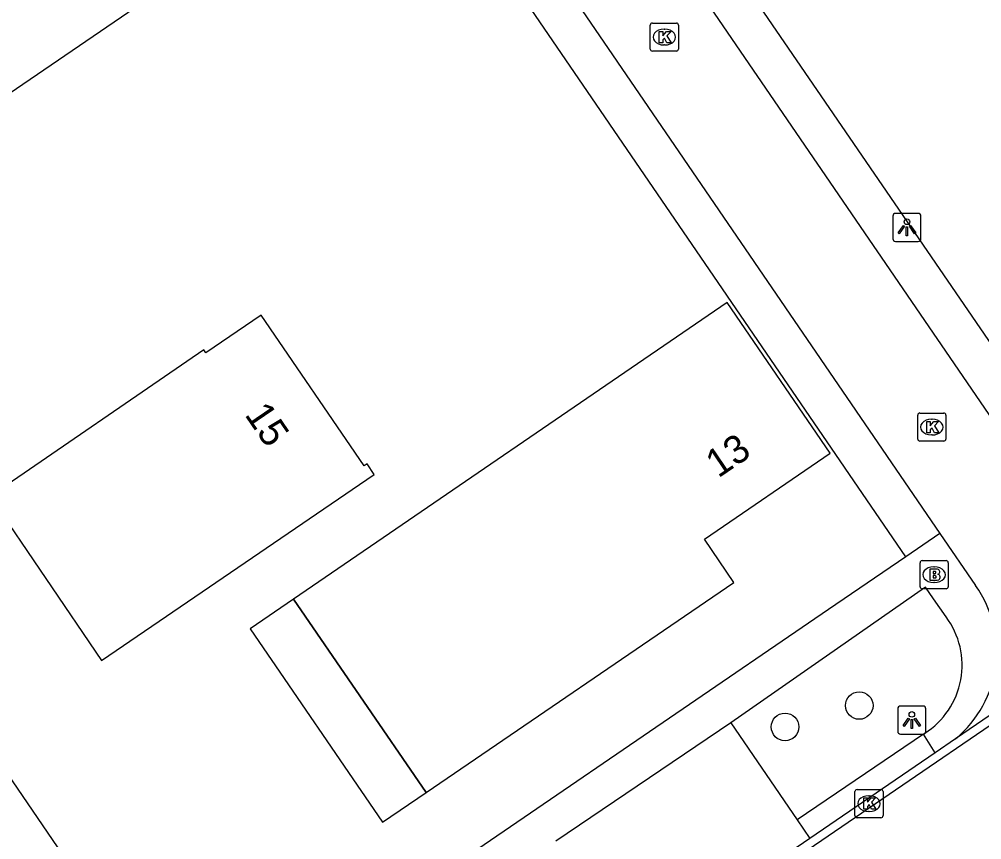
# Model space of a CAD drawing. Extents: x 155275 to 156263, y 382654 to 383635.
# Drawn here: x 155648.73 to 155682.95, y 383328.85 to 383358.02 of the extents above; entities that cross this region are included whole.
import ezdxf

# ---------------------------------------------------------------- set-up
doc = ezdxf.new("R2010")
doc.units = 0
for name, color, linetype in [('IMGEO_Boom', 7, 'Continuous'), ('IMGEO_Brandkraan', 7, 'Continuous'), ('IMGEO_Kolk', 7, 'Continuous'), ('IMGEO_Lichtpunt', 7, 'Continuous'), ('IMGEO_Pand', 7, 'Continuous'), ('IMGEO_Pand_nummerreeks', 7, 'Continuous'), ('IMGEO_Pand_overbouw', 7, 'Continuous'), ('IMGEO_Parkeervlak_open', 7, 'Continuous'), ('IMGEO_Rijbaan_lokaal_gesloten', 7, 'Continuous'), ('IMGEO_Rijbaan_lokaal_open', 7, 'Continuous'), ('IMGEO_Voetpad_open', 7, 'Continuous')]:
    doc.layers.add(name, color=color, linetype=linetype)

msp = doc.modelspace()

# ---------------------------------------------------------------- linework, layer by layer
at = {"layer": 'IMGEO_Boom'}
for centre in [(155678.591, 383333.617), (155675.951, 383332.856)]:
    msp.add_circle(centre, 0.489, dxfattribs=at)
at = {"layer": 'IMGEO_Brandkraan'}
for p, q in [((155680.751, 383337.845), (155680.751, 383338.697)), ((155680.826, 383338.771), (155681.678, 383338.771)), ((155681.752, 383338.697), (155681.752, 383337.845)), ((155681.239, 383338.551), (155681.264, 383338.551)), ((155681.262, 383337.991), (155681.237, 383337.991)), ((155681.678, 383337.771), (155680.826, 383337.771))]:
    msp.add_line(p, q, dxfattribs=at)
for points in [[(155680.751, 383337.845), (155680.751, 383338.697)], [(155680.826, 383338.771), (155681.678, 383338.771)], [(155681.752, 383338.697), (155681.752, 383337.845)], [(155681.099, 383338.471), (155681.099, 383338.071), (155681.312, 383338.071)], [(155681.33, 383338.471), (155681.099, 383338.471)], [(155681.278, 383338.39), (155681.224, 383338.39), (155681.224, 383338.314)], [(155681.224, 383338.314), (155681.277, 383338.314)], [(155681.286, 383338.238), (155681.224, 383338.238), (155681.224, 383338.157)], [(155681.224, 383338.157), (155681.286, 383338.157)], [(155681.678, 383337.771), (155680.826, 383337.771)]]:
    msp.add_lwpolyline(points, dxfattribs=at)
for centre, radius, start, end in [((155680.828, 383338.695), 0.0765, 91.552, 178.448), ((155680.828, 383338.695), 0.0765, 91.552, 178.448), ((155681.676, 383338.695), 0.0765, 1.552, 88.448), ((155681.676, 383338.695), 0.0765, 1.552, 88.448), ((155681.279, 383338.352), 0.0379, 267.8285, 90.9355), ((155681.334, 383338.326), 0.145, 59.4692, 91.5367), ((155681.359, 383338.373), 0.0922, 285.5137, 58.1501), ((155681.364, 383338.181), 0.105, 301.3115, 78.989), ((155681.287, 383338.197), 0.0404, 269.8759, 90.5077), ((155681.318, 383338.322), 0.251, 268.6676, 293.5347), ((155680.828, 383337.847), 0.0765, 181.552, 268.448), ((155680.828, 383337.847), 0.0765, 181.552, 268.448), ((155681.676, 383337.847), 0.0765, 271.552, 358.448), ((155681.676, 383337.847), 0.0765, 271.552, 358.448)]:
    msp.add_arc(centre, radius, start, end, dxfattribs=at)
for centre, major_axis, ratio, start_param, end_param in [((155681.238, 383338.271), (-0.387, 0.002), 0.722429, 4.712389, 7.853982), ((155681.263, 383338.271), (-0.39, 0.002), 0.717154, 1.570796, 4.712389)]:
    msp.add_ellipse(centre, major_axis=major_axis, ratio=ratio, start_param=start_param, end_param=end_param, dxfattribs=at)
at = {"layer": 'IMGEO_Kolk'}
for p, q in [((155671.161, 383356.963), (155671.161, 383357.815)), ((155671.236, 383357.889), (155672.088, 383357.889)), ((155672.162, 383357.815), (155672.162, 383356.963)), ((155671.649, 383357.669), (155671.674, 383357.669)), ((155671.672, 383357.109), (155671.647, 383357.109)), ((155672.088, 383356.889), (155671.236, 383356.889)), ((155680.669, 383343.095), (155680.669, 383343.947)), ((155680.744, 383344.021), (155681.596, 383344.021)), ((155681.157, 383343.801), (155681.182, 383343.801)), ((155681.67, 383343.947), (155681.67, 383343.095)), ((155681.18, 383343.241), (155681.155, 383343.241)), ((155681.596, 383343.021), (155680.744, 383343.021)), ((155678.436, 383329.704), (155678.436, 383330.556)), ((155678.511, 383330.63), (155679.363, 383330.63)), ((155678.924, 383330.41), (155678.949, 383330.41)), ((155679.437, 383330.556), (155679.437, 383329.704)), ((155678.947, 383329.85), (155678.922, 383329.85)), ((155679.363, 383329.63), (155678.511, 383329.63))]:
    msp.add_line(p, q, dxfattribs=at)
for points in [[(155671.161, 383356.963), (155671.161, 383357.815)], [(155671.236, 383357.889), (155672.088, 383357.889)], [(155672.162, 383357.815), (155672.162, 383356.963)], [(155671.482, 383357.589), (155671.605, 383357.589), (155671.605, 383357.438), (155671.735, 383357.589), (155671.899, 383357.589), (155671.753, 383357.438), (155671.906, 383357.189), (155671.754, 383357.189), (155671.669, 383357.353), (155671.605, 383357.286), (155671.605, 383357.189), (155671.482, 383357.189), (155671.482, 383357.589)], [(155672.088, 383356.889), (155671.236, 383356.889)], [(155680.669, 383343.095), (155680.669, 383343.947)], [(155680.744, 383344.021), (155681.596, 383344.021)], [(155680.99, 383343.721), (155681.113, 383343.721), (155681.113, 383343.57), (155681.243, 383343.721), (155681.407, 383343.721), (155681.261, 383343.57), (155681.414, 383343.321), (155681.262, 383343.321), (155681.177, 383343.485), (155681.113, 383343.418), (155681.113, 383343.321), (155680.99, 383343.321), (155680.99, 383343.721)], [(155681.67, 383343.947), (155681.67, 383343.095)], [(155681.596, 383343.021), (155680.744, 383343.021)], [(155678.436, 383329.704), (155678.436, 383330.556)], [(155678.511, 383330.63), (155679.363, 383330.63)], [(155679.437, 383330.556), (155679.437, 383329.704)], [(155678.757, 383330.33), (155678.88, 383330.33), (155678.88, 383330.179), (155679.01, 383330.33), (155679.174, 383330.33), (155679.028, 383330.179), (155679.181, 383329.93), (155679.029, 383329.93), (155678.944, 383330.094), (155678.88, 383330.027), (155678.88, 383329.93), (155678.757, 383329.93), (155678.757, 383330.33)], [(155679.363, 383329.63), (155678.511, 383329.63)]]:
    msp.add_lwpolyline(points, dxfattribs=at)
for centre, start, end in [((155671.238, 383357.813), 91.552, 178.448), ((155671.238, 383357.813), 91.552, 178.448), ((155672.086, 383357.813), 1.552, 88.448), ((155672.086, 383357.813), 1.552, 88.448), ((155671.238, 383356.965), 181.552, 268.448), ((155671.238, 383356.965), 181.552, 268.448), ((155672.086, 383356.965), 271.552, 358.448), ((155672.086, 383356.965), 271.552, 358.448), ((155680.746, 383343.945), 91.552, 178.448), ((155680.746, 383343.945), 91.552, 178.448), ((155681.594, 383343.945), 1.552, 88.448), ((155681.594, 383343.945), 1.552, 88.448), ((155680.746, 383343.097), 181.552, 268.448), ((155680.746, 383343.097), 181.552, 268.448), ((155681.594, 383343.097), 271.552, 358.448), ((155681.594, 383343.097), 271.552, 358.448), ((155678.513, 383330.554), 91.552, 178.448), ((155678.513, 383330.554), 91.552, 178.448), ((155679.361, 383330.554), 1.552, 88.448), ((155679.361, 383330.554), 1.552, 88.448), ((155678.513, 383329.706), 181.552, 268.448), ((155678.513, 383329.706), 181.552, 268.448), ((155679.361, 383329.706), 271.552, 358.448), ((155679.361, 383329.706), 271.552, 358.448)]:
    msp.add_arc(centre, 0.0765, start, end, dxfattribs=at)
for centre, major_axis, ratio, start_param, end_param in [((155671.648, 383357.389), (-0.387, 0.002), 0.722429, 4.712389, 7.853982), ((155671.673, 383357.389), (-0.39, 0.002), 0.717154, 1.570796, 4.712389), ((155681.156, 383343.521), (-0.387, 0.002), 0.722429, 4.712389, 7.853982), ((155681.181, 383343.521), (-0.39, 0.002), 0.717154, 1.570796, 4.712389), ((155678.923, 383330.13), (-0.387, 0.002), 0.722429, 4.712389, 7.853982), ((155678.948, 383330.13), (-0.39, 0.002), 0.717154, 1.570796, 4.712389)]:
    msp.add_ellipse(centre, major_axis=major_axis, ratio=ratio, start_param=start_param, end_param=end_param, dxfattribs=at)
at = {"layer": 'IMGEO_Lichtpunt'}
for p, q in [((155679.786, 383351.024), (155679.786, 383350.217)), ((155679.786, 383351.024), (155679.786, 383350.217)), ((155680.688, 383351.119), (155679.88, 383351.119)), ((155680.688, 383351.119), (155679.88, 383351.119)), ((155680.782, 383350.217), (155680.782, 383351.024)), ((155680.782, 383350.217), (155680.782, 383351.024)), ((155679.88, 383350.123), (155680.688, 383350.123)), ((155679.88, 383350.123), (155680.688, 383350.123)), ((155679.961, 383333.504), (155679.961, 383332.697)), ((155679.961, 383333.504), (155679.961, 383332.697)), ((155680.863, 383333.599), (155680.055, 383333.599)), ((155680.863, 383333.599), (155680.055, 383333.599)), ((155680.957, 383332.697), (155680.957, 383333.504)), ((155680.957, 383332.697), (155680.957, 383333.504)), ((155680.055, 383332.603), (155680.863, 383332.603)), ((155680.055, 383332.603), (155680.863, 383332.603))]:
    msp.add_line(p, q, dxfattribs=at)
for points in [[(155680.16, 383350.688), (155680.199, 383350.66), (155680.011, 383350.398), (155679.973, 383350.425), (155680.16, 383350.688)], [(155680.262, 383350.64), (155680.309, 383350.64), (155680.309, 383350.318), (155680.262, 383350.318), (155680.262, 383350.64)], [(155680.372, 383350.66), (155680.41, 383350.687), (155680.597, 383350.425), (155680.558, 383350.397), (155680.372, 383350.66)], [(155680.335, 383333.168), (155680.374, 383333.14), (155680.186, 383332.878), (155680.148, 383332.905), (155680.335, 383333.168)], [(155680.437, 383333.12), (155680.484, 383333.12), (155680.484, 383332.798), (155680.437, 383332.798), (155680.437, 383333.12)], [(155680.547, 383333.14), (155680.585, 383333.167), (155680.772, 383332.905), (155680.733, 383332.877), (155680.547, 383333.14)]]:
    msp.add_lwpolyline(points, dxfattribs=at)
for centre in [(155680.285, 383350.822), (155680.46, 383333.302)]:
    msp.add_circle(centre, 0.0994, dxfattribs=at)
for centre, start, end in [((155679.88, 383351.024), 90, 180), ((155679.88, 383351.024), 90, 180), ((155680.688, 383351.024), 0, 90), ((155680.688, 383351.024), 0, 90), ((155679.88, 383350.217), 180, 270), ((155679.88, 383350.217), 180, 270), ((155680.688, 383350.217), 270, 0), ((155680.688, 383350.217), 270, 360), ((155680.055, 383333.504), 90, 180), ((155680.055, 383333.504), 90, 180), ((155680.863, 383333.504), 0, 90), ((155680.863, 383333.504), 0, 90), ((155680.055, 383332.697), 180, 270), ((155680.055, 383332.697), 180, 270), ((155680.863, 383332.697), 270, 0), ((155680.863, 383332.697), 270, 360)]:
    msp.add_arc(centre, 0.0946, start, end, dxfattribs=at)
at = {"layer": 'IMGEO_Pand'}
for points in [[(155662.297, 383364.905), (155659.212, 383369.426), (155658.911, 383369.873), (155650.055, 383363.812), (155649.769, 383364.231), (155647.013, 383362.352), (155647.303, 383361.927), (155643.288, 383359.179), (155641.364, 383360.503), (155639.894, 383361.521), (155636.638, 383359.304), (155637.284, 383358.325), (155637.151, 383358.24), (155638.669, 383356.028), (155641.508, 383351.891), (155643.882, 383353.509), (155643.781, 383353.657), (155644.717, 383354.302), (155645.369, 383353.349), (155662.297, 383364.905)], [(155673.083, 383339.532), (155677.556, 383342.588), (155673.897, 383347.956), (155658.479, 383337.4), (155663.19, 383330.526), (155674.129, 383337.997), (155673.083, 383339.532)], [(155661.346, 383341.84), (155661.092, 383342.212), (155660.985, 383342.139), (155657.332, 383347.504), (155655.356, 383346.159), (155655.286, 383346.262), (155647.678, 383341.048), (155651.652, 383335.225), (155661.346, 383341.84)]]:
    msp.add_lwpolyline(points, dxfattribs=at)
at = {"layer": 'IMGEO_Pand_overbouw'}
msp.add_lwpolyline([(155658.479, 383337.4), (155656.94, 383336.346), (155661.638, 383329.466), (155663.19, 383330.526)], close=True, dxfattribs=at)
at = {"layer": 'IMGEO_Parkeervlak_open'}
msp.add_lwpolyline([(155674.021, 383333.004), (155676.383, 383329.556)], dxfattribs=at)
at = {"layer": 'IMGEO_Rijbaan_lokaal_gesloten'}
for points in [[(155779.897, 383398.895), (155721.169, 383358.828), (155661.404, 383317.986), (155661.244, 383318.235)], [(155691.095, 383338.637), (155682.011, 383332.429)], [(155682.011, 383332.429), (155681.289, 383331.935)], [(155681.289, 383331.935), (155676.837, 383328.892)], [(155676.837, 383328.892), (155670.662, 383324.672)]]:
    msp.add_lwpolyline(points, dxfattribs=at)
at = {"layer": 'IMGEO_Rijbaan_lokaal_open'}
for points in [[(155684.569, 383341.975), (155633.677, 383416.365)], [(155630.534, 383414.209), (155681.461, 383339.737)], [(155681.461, 383339.737), (155682.726, 383337.887)]]:
    msp.add_lwpolyline(points, dxfattribs=at)
msp.add_arc((155679.43, 383335.543), 4.045, 309.654, 35.4195, dxfattribs=at)
at = {"layer": 'IMGEO_Voetpad_open'}
for points in [[(155634.905, 383417.186), (155657.35, 383384.321), (155685.798, 383342.799)], [(155680.25, 383338.906), (155654.839, 383376.063), (155629.299, 383413.395)], [(155654.882, 383321.57), (155653.992, 383322.86), (155605.827, 383393.52), (155605.754, 383393.471)], [(155681.461, 383339.737), (155680.25, 383338.906)], [(155680.25, 383338.906), (155677.497, 383337.038), (155654.882, 383321.57)], [(155681.68, 383336.767), (155681.23, 383337.407), (155680.948, 383337.822), (155674.021, 383333.004)], [(155674.021, 383333.004), (155667.807, 383328.798)], [(155680.874, 383332.601), (155676.383, 383329.556)], [(155680.874, 383332.601), (155680.919, 383332.631)], [(155681.289, 383331.935), (155680.874, 383332.601)], [(155676.383, 383329.556), (155676.837, 383328.892)]]:
    msp.add_lwpolyline(points, dxfattribs=at)
msp.add_arc((155679.378, 383335.053), 2.87, 302.4693, 36.6797, dxfattribs=at)

# ---------------------------------------------------------------- texts
at = {"layer": 'IMGEO_Pand_nummerreeks'}
for s, rotation, p in [('15', 304.2512, (155656.719, 383343.963)), ('13', 34.1426, (155673.576, 383341.689))]:
    msp.add_text(s, height=1, rotation=rotation, dxfattribs=at).set_placement(p)

doc.saveas('drawing.dxf')
